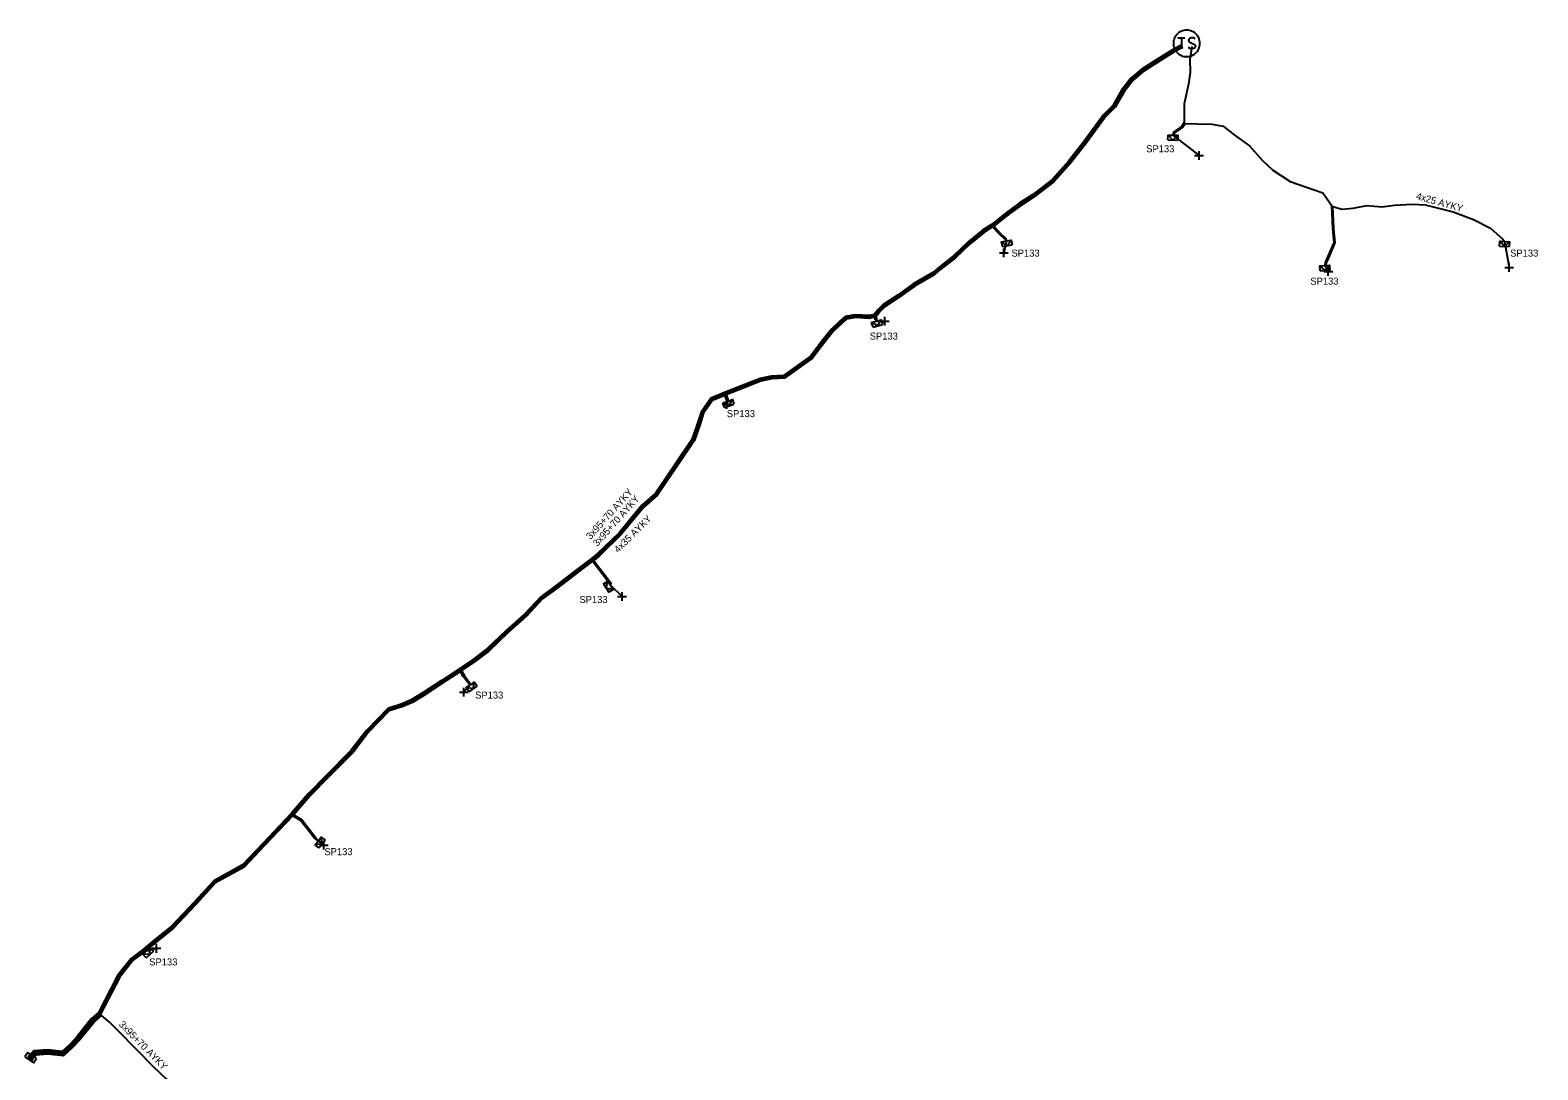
# Model space of a CAD drawing. Extents: x -763093 to -760976, y -1155572 to -1152009.
# Drawn here: x -762494.3 to -762279.4, y -1153497.5 to -1153349.3 of the extents above; entities that cross this region are included whole.
import ezdxf

# ---------------------------------------------------------------- set-up
doc = ezdxf.new("R2010")
doc.units = 0
for name, color, linetype in [('Vrstva 1', 7, 'Continuous'), ('Vrstva 25', 7, 'Continuous'), ('Vrstva 28', 7, 'Continuous'), ('Vrstva 31', 7, 'Continuous'), ('Vrstva 33', 7, 'Continuous'), ('Vrstva 34', 7, 'Continuous'), ('Vrstva 5', 7, 'Continuous'), ('Vrstva 59', 7, 'Continuous'), ('Vrstva 6', 7, 'Continuous'), ('Vrstva 8', 7, 'Continuous'), ('Vrstva 9', 7, 'Continuous')]:
    doc.layers.add(name, color=color, linetype=linetype)

# ---------------------------------------------------------------- blocks, each defined once
blk = doc.blocks.new('NN800')
at = {"layer": 'Vrstva 1'}
for points in [[(-0.44, 0.44), (0.44, -0.44)], [(-0.44, -0.44), (0.44, 0.44)]]:
    blk.add_lwpolyline(points, dxfattribs=at)
blk = doc.blocks.new('NN620')
at = {"layer": 'Vrstva 8'}
for points in [[(0.75, 0), (-0.75, 0)], [(-0.75, 0), (-0.75, -0.75)], [(0.75, -0.75), (0.75, 0)], [(-0.75, -0.75), (0.75, -0.75)], [(0.37, -0.18), (-0.38, -0.18)], [(-0.38, -0.18), (-0.38, -0.56)], [(-0.38, -0.56), (0.37, -0.56)], [(0.32, -0.23), (-0.33, -0.23)], [(-0.33, -0.23), (-0.33, -0.51)], [(-0.33, -0.51), (0.32, -0.51)], [(0.27, -0.27), (-0.28, -0.27)], [(-0.28, -0.27), (-0.28, -0.46)], [(-0.28, -0.46), (0.27, -0.46)], [(0.23, -0.32), (-0.23, -0.32)], [(-0.23, -0.32), (-0.23, -0.42)], [(-0.23, -0.42), (0.23, -0.42)], [(-0.19, -0.37), (0.19, -0.37)], [(0.23, -0.42), (0.23, -0.32)], [(0.27, -0.46), (0.27, -0.27)], [(0.32, -0.51), (0.32, -0.23)], [(0.37, -0.56), (0.37, -0.18)]]:
    blk.add_lwpolyline(points, dxfattribs=at)
blk = doc.blocks.new('NN630')
at = {"layer": 'Vrstva 9'}
for points in [[(0, -0.7), (-0.7, 0)], [(-0.7, -0.7), (-0.7, 0), (0.7, 0), (0.7, -0.7)], [(-0.7, -0.7), (0.7, -0.7)], [(0, -0.7), (0.7, 0)]]:
    blk.add_lwpolyline(points, dxfattribs=at)
blk = doc.blocks.new('NN610')
at = {"layer": 'Vrstva 6'}
for points in [[(1.88, 0), (1.87, 0.2), (1.84, 0.39), (1.79, 0.58), (1.72, 0.77), (1.63, 0.94), (1.52, 1.11), (1.4, 1.26), (1.26, 1.4), (1.1, 1.53), (0.94, 1.63), (0.76, 1.72), (0.58, 1.8), (0.19, 1.88), (0.19, 1.88), (-0.01, 1.89), (-0.21, 1.88), (-0.4, 1.85), (-0.59, 1.8), (-0.78, 1.72), (-0.95, 1.63), (-1.12, 1.53), (-1.27, 1.4), (-1.41, 1.26), (-1.54, 1.11), (-1.64, 0.94), (-1.73, 0.77), (-1.8, 0.58), (-1.86, 0.39), (-1.89, 0.2), (-1.9, 0), (-1.89, -0.2), (-1.86, -0.39), (-1.8, -0.58), (-1.73, -0.77), (-1.64, -0.95), (-1.54, -1.11), (-1.41, -1.27), (-1.27, -1.41), (-1.12, -1.53), (-0.95, -1.64), (-0.78, -1.73), (-0.59, -1.8), (-0.4, -1.85), (-0.21, -1.88), (-0.01, -1.89), (0.19, -1.88), (0.39, -1.85), (0.58, -1.8), (0.76, -1.73), (0.94, -1.64), (1.1, -1.53), (1.26, -1.41), (1.4, -1.27), (1.52, -1.11), (1.63, -0.95), (1.72, -0.77), (1.79, -0.58), (1.84, -0.39), (1.87, -0.2), (1.88, 0)], [(-1.27, 0.78), (-0.26, 0.78)], [(-0.76, 0.78), (-0.76, -0.79)], [(1.19, 0.66), (0.94, 0.78), (0.62, 0.78), (0.37, 0.66), (0.24, 0.47), (0.24, 0.4), (0.37, 0.22), (1.12, -0.16), (1.25, -0.32), (1.25, -0.48), (1.12, -0.67), (0.87, -0.79), (0.62, -0.79), (0.49, -0.73), (0.24, -0.6)]]:
    blk.add_lwpolyline(points, dxfattribs=at)

msp = doc.modelspace()

# ---------------------------------------------------------------- linework, layer by layer
at = {"layer": 'Vrstva 5'}
for points in [[(-762330.12, -1153351.35), (-762331.34, -1153351.98), (-762333.7, -1153353.46), (-762335.95, -1153354.89), (-762337.4, -1153356.12), (-762338.72, -1153357.82), (-762339.98, -1153360.02), (-762341.33, -1153361.34), (-762344.21, -1153365.26), (-762346.29, -1153367.93), (-762348.67, -1153370.61), (-762351.39, -1153372.7), (-762353.35, -1153373.95), (-762355.16, -1153375.27), (-762357.3, -1153376.95), (-762358.58, -1153377.79), (-762360.6, -1153379.45), (-762362.69, -1153381.44), (-762364.74, -1153383.04), (-762365.62, -1153383.83), (-762368.44, -1153385.44), (-762370.56, -1153386.98), (-762372.72, -1153388.38), (-762373.43, -1153389.1), (-762373.99, -1153389.8), (-762374.74, -1153389.95), (-762376.69, -1153389.85), (-762378.13, -1153390.1), (-762378.88, -1153390.77), (-762380.13, -1153391.96), (-762381.27, -1153393.36), (-762383.09, -1153395.75), (-762386.94, -1153398.48), (-762388.67, -1153398.59), (-762390.26, -1153398.92), (-762393.55, -1153400.23), (-762395.34, -1153400.93), (-762397.29, -1153401.74), (-762398.69, -1153403.71), (-762399.22, -1153405.45), (-762399.99, -1153407.61), (-762401.92, -1153410.45), (-762403.94, -1153413.45), (-762405.17, -1153415.28), (-762407.12, -1153416.99), (-762410.36, -1153420.91), (-762413.43, -1153423.89), (-762414.31, -1153424.6), (-762416.39, -1153426.17), (-762419.29, -1153428.41), (-762421.53, -1153430.05), (-762423.84, -1153432.54), (-762426.5, -1153434.89), (-762429.2, -1153437.48), (-762431.29, -1153439.05), (-762433.13, -1153440.29), (-762435.7, -1153441.98), (-762438.32, -1153443.72), (-762440, -1153444.75), (-762441.45, -1153445.35), (-762443.36, -1153445.99), (-762446.38, -1153449.1), (-762448.64, -1153452.03), (-762452.09, -1153455.48), (-762454.7, -1153458.13), (-762457.12, -1153460.97), (-762461.22, -1153465.25), (-762464.07, -1153468.29), (-762468.15, -1153470.53), (-762470.94, -1153473.59), (-762474.18, -1153476.99), (-762476.86, -1153479.16), (-762478.06, -1153480.2), (-762479.92, -1153481.6), (-762481.88, -1153484.05), (-762484.6, -1153489.33), (-762485.61, -1153490.21), (-762487.65, -1153492.75), (-762488.69, -1153493.87), (-762489.78, -1153494.87), (-762491.86, -1153494.64), (-762493.79, -1153494.81), (-762494.26, -1153495.37)], [(-762330.05, -1153351.54), (-762331.24, -1153352.15), (-762333.59, -1153353.63), (-762335.83, -1153355.05), (-762337.25, -1153356.26), (-762338.55, -1153357.93), (-762339.82, -1153360.14), (-762341.18, -1153361.47), (-762344.05, -1153365.38), (-762346.14, -1153368.06), (-762348.53, -1153370.76), (-762351.28, -1153372.86), (-762353.24, -1153374.12), (-762355.04, -1153375.43), (-762357.18, -1153377.11), (-762358.46, -1153377.95), (-762360.47, -1153379.6), (-762362.56, -1153381.59), (-762364.61, -1153383.19), (-762365.5, -1153383.99), (-762368.33, -1153385.61), (-762370.45, -1153387.14), (-762372.59, -1153388.54), (-762373.28, -1153389.23), (-762373.88, -1153389.98), (-762374.73, -1153390.15), (-762376.68, -1153390.05), (-762378.04, -1153390.29), (-762378.74, -1153390.92), (-762379.98, -1153392.1), (-762381.11, -1153393.48), (-762382.95, -1153395.9), (-762386.87, -1153398.68), (-762388.64, -1153398.79), (-762390.2, -1153399.11), (-762393.48, -1153400.42), (-762395.26, -1153401.12), (-762397.16, -1153401.9), (-762398.51, -1153403.8), (-762399.03, -1153405.51), (-762399.81, -1153407.7), (-762401.75, -1153410.56), (-762403.77, -1153413.56), (-762405.02, -1153415.41), (-762406.98, -1153417.13), (-762410.21, -1153421.05), (-762413.3, -1153424.04), (-762414.19, -1153424.76), (-762416.27, -1153426.33), (-762419.17, -1153428.57), (-762421.4, -1153430.2), (-762423.7, -1153432.68), (-762426.36, -1153435.04), (-762429.07, -1153437.63), (-762431.17, -1153439.21), (-762433.02, -1153440.46), (-762435.59, -1153442.15), (-762438.21, -1153443.89), (-762439.91, -1153444.93), (-762441.38, -1153445.54), (-762443.25, -1153446.16), (-762446.23, -1153449.23), (-762448.49, -1153452.16), (-762451.95, -1153455.62), (-762454.55, -1153458.27), (-762456.97, -1153461.1), (-762461.07, -1153465.39), (-762463.95, -1153468.45), (-762468.02, -1153470.69), (-762470.79, -1153473.73), (-762474.04, -1153477.14), (-762476.73, -1153479.31), (-762477.94, -1153480.36), (-762479.78, -1153481.74), (-762481.71, -1153484.16), (-762484.47, -1153489.48), (-762485.46, -1153490.35), (-762487.5, -1153492.88), (-762488.55, -1153494.01), (-762489.71, -1153495.08), (-762491.86, -1153494.84), (-762493.69, -1153495), (-762494.1, -1153495.49)], [(-762329.98, -1153351.73), (-762331.14, -1153352.32), (-762333.48, -1153353.8), (-762335.71, -1153355.21), (-762337.1, -1153356.4), (-762338.38, -1153358.04), (-762339.66, -1153360.26), (-762341.03, -1153361.6), (-762343.89, -1153365.5), (-762345.99, -1153368.19), (-762348.39, -1153370.91), (-762351.17, -1153373.02), (-762353.13, -1153374.29), (-762354.92, -1153375.59), (-762356.96, -1153377.19), (-762355.97, -1153378.24), (-762355.28, -1153378.9), (-762355.15, -1153379.31), (-762355.44, -1153379.02), (-762356.11, -1153378.38), (-762357.12, -1153377.31), (-762358.34, -1153378.11), (-762360.34, -1153379.75), (-762362.43, -1153381.74), (-762364.48, -1153383.34), (-762365.38, -1153384.15), (-762368.22, -1153385.78), (-762370.34, -1153387.3), (-762372.46, -1153388.7), (-762373.13, -1153389.36), (-762373.74, -1153390.13), (-762373.66, -1153390.45), (-762373.69, -1153390.75), (-762373.86, -1153390.5), (-762373.93, -1153390.19), (-762374.72, -1153390.35), (-762376.67, -1153390.25), (-762377.95, -1153390.48), (-762378.6, -1153391.07), (-762379.83, -1153392.24), (-762380.95, -1153393.6), (-762382.81, -1153396.05), (-762386.8, -1153398.88), (-762388.61, -1153398.99), (-762390.14, -1153399.3), (-762393.41, -1153400.61), (-762395.1, -1153401.27), (-762394.88, -1153401.86), (-762394.88, -1153402.16), (-762395.07, -1153401.92), (-762395.28, -1153401.35), (-762397.03, -1153402.06), (-762398.33, -1153403.89), (-762398.84, -1153405.57), (-762399.63, -1153407.79), (-762401.58, -1153410.67), (-762403.6, -1153413.67), (-762404.87, -1153415.54), (-762406.84, -1153417.27), (-762410.06, -1153421.19), (-762413.17, -1153424.19), (-762413.99, -1153424.86), (-762413.11, -1153426.03), (-762411.54, -1153428.08), (-762411.61, -1153428.41), (-762411.74, -1153428.16), (-762413.27, -1153426.15), (-762414.15, -1153424.98), (-762416.15, -1153426.49), (-762419.05, -1153428.73), (-762421.27, -1153430.35), (-762423.56, -1153432.82), (-762426.22, -1153435.19), (-762428.94, -1153437.78), (-762431.05, -1153439.37), (-762432.84, -1153440.58), (-762432.42, -1153441.3), (-762431.74, -1153442.22), (-762431.58, -1153442.61), (-762431.9, -1153442.33), (-762432.58, -1153441.4), (-762433, -1153440.69), (-762435.48, -1153442.32), (-762438.1, -1153444.06), (-762439.82, -1153445.11), (-762441.31, -1153445.73), (-762443.14, -1153446.33), (-762446.08, -1153449.36), (-762448.34, -1153452.29), (-762451.81, -1153455.76), (-762454.4, -1153458.41), (-762456.73, -1153461.13), (-762455.66, -1153461.77), (-762453.7, -1153464.27), (-762453.27, -1153464.86), (-762453.86, -1153464.41), (-762455.8, -1153461.93), (-762456.87, -1153461.28), (-762460.92, -1153465.53), (-762463.83, -1153468.61), (-762467.89, -1153470.85), (-762470.64, -1153473.87), (-762473.9, -1153477.29), (-762476.6, -1153479.46), (-762477.68, -1153480.4), (-762477.73, -1153480.53), (-762477.89, -1153480.57), (-762479.64, -1153481.88), (-762481.54, -1153484.27), (-762484.33, -1153489.64), (-762485.32, -1153490.49), (-762487.34, -1153493.02), (-762488.41, -1153494.15), (-762489.65, -1153495.28), (-762491.86, -1153495.04), (-762493.59, -1153495.2), (-762493.93, -1153495.6)], [(-762328.71, -1153351.61), (-762329.01, -1153353.46), (-762328.95, -1153355.3), (-762329.21, -1153356.96), (-762329.82, -1153359.76), (-762329.8, -1153362.42), (-762330.21, -1153363.01), (-762331.34, -1153363.83), (-762331.41, -1153364.23), (-762331.18, -1153363.97), (-762330.07, -1153363.15), (-762329.68, -1153362.59), (-762327.89, -1153362.64), (-762325.81, -1153362.65), (-762324.25, -1153362.96), (-762322.68, -1153364.17), (-762320.48, -1153365.77), (-762318.64, -1153367.83), (-762317.18, -1153369.21), (-762314.72, -1153370.85), (-762311.13, -1153372.07), (-762310.06, -1153372.47), (-762308.81, -1153374.21), (-762308.65, -1153377.54), (-762308.49, -1153379.55), (-762309.42, -1153381.74), (-762309.7, -1153382.39), (-762309.77, -1153382.82), (-762309.51, -1153382.46), (-762309.24, -1153381.82), (-762308.29, -1153379.59), (-762308.45, -1153377.52), (-762308.6, -1153374.39), (-762307.32, -1153374.78), (-762305.71, -1153374.66), (-762303.77, -1153374.27), (-762301.57, -1153374.44), (-762299.82, -1153374.23), (-762297.3, -1153374.09), (-762295.43, -1153374.15), (-762291.45, -1153375.17), (-762288.55, -1153376.24), (-762286.15, -1153377.49), (-762284.39, -1153379.08), (-762284.12, -1153379.39)], [(-762464.43, -1153507.8), (-762464.15, -1153508.17), (-762463.38, -1153508.19), (-762462.41, -1153507.98), (-762462.21, -1153507.59), (-762463.97, -1153506.05), (-762465.68, -1153503.98), (-762467.74, -1153502.5), (-762469.54, -1153500.75), (-762471.01, -1153499.86), (-762472.26, -1153499.55), (-762473.62, -1153499.51), (-762474.85, -1153498.89), (-762476.72, -1153497.11), (-762481.7, -1153492.02), (-762483.08, -1153490.65), (-762484.17, -1153489.75), (-762485.17, -1153490.63), (-762487.19, -1153493.15), (-762488.27, -1153494.29), (-762489.58, -1153495.49), (-762491.86, -1153495.24), (-762493.49, -1153495.39), (-762493.76, -1153495.71)]]:
    msp.add_lwpolyline(points, dxfattribs=at)
at = {"layer": 'Vrstva 59'}
for points in [[(-762331.41, -1153364.23), (-762327.69, -1153367.13)], [(-762355.15, -1153379.31), (-762355.52, -1153381)], [(-762284.12, -1153379.39), (-762283.48, -1153383.08)], [(-762309.77, -1153382.82), (-762309.26, -1153383.67)], [(-762373.69, -1153390.75), (-762372.47, -1153390.77)], [(-762394.88, -1153402.16), (-762395.03, -1153402.64)], [(-762411.61, -1153428.41), (-762409.95, -1153430.02)], [(-762431.58, -1153442.61), (-762432.49, -1153443.66)], [(-762453.27, -1153464.86), (-762452.48, -1153465.48)], [(-762477.73, -1153480.53), (-762476.31, -1153480.17)]]:
    msp.add_lwpolyline(points, dxfattribs=at)

# ---------------------------------------------------------------- block references
at = {"layer": 'Vrstva 25'}
msp.add_blockref('NN610', (-762329.45, -1153351.15), dxfattribs=at)
at = {"layer": 'Vrstva 28', "rotation": 145.65075367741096}
msp.add_blockref('NN620', (-762494.47, -1153496.08), dxfattribs=at)
at = {"layer": 'Vrstva 31'}
for p, rotation in [((-762331.41, -1153364.23), -1.4566135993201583), ((-762355.15, -1153379.31), 9.36938597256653), ((-762284.12, -1153379.39), -2.878369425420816), ((-762309.77, -1153382.82), 3.96465549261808), ((-762373.69, -1153390.75), 16.222263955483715), ((-762394.88, -1153402.16), 18.721816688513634), ((-762411.61, -1153428.41), -57.127924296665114), ((-762431.58, -1153442.61), 34.57928883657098), ((-762453.27, -1153464.86), 51.946627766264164), ((-762477.73, -1153480.53), 41.073605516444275)]:
    msp.add_blockref('NN630', p, dxfattribs=dict(at, rotation=rotation))
at = {"layer": 'Vrstva 34'}
for p, rotation in [((-762327.69, -1153367.13), 44.99999995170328), ((-762355.52, -1153381), 45), ((-762309.26, -1153383.67), 45), ((-762283.48, -1153383.08), 45), ((-762372.47, -1153390.77), 44.99999995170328), ((-762395.03, -1153402.64), 45), ((-762409.95, -1153430.02), 45), ((-762432.49, -1153443.66), 45), ((-762452.48, -1153465.48), 45), ((-762476.31, -1153480.17), 45)]:
    msp.add_blockref('NN800', p, dxfattribs=dict(at, rotation=rotation))

# ---------------------------------------------------------------- texts
at = {"layer": 'Vrstva 33'}
for p in [(-762335.22, -1153366.67), (-762354.43, -1153381.55), (-762283.34, -1153381.55), (-762311.82, -1153385.55), (-762374.64, -1153393.38), (-762395.01, -1153404.44), (-762416.02, -1153430.94), (-762430.89, -1153444.56), (-762452.38, -1153466.89), (-762477.35, -1153482.61)]:
    msp.add_text('SP133', height=1, dxfattribs=at).set_placement(p)
at = {"layer": 'Vrstva 6'}
for s, rotation, p in [('4x25 AYKY', 344.219, (-762296.82, -1153373.34)), ('3x95+70 AYKY', 48.026, (-762414.44, -1153421.96)), ('3x95+70 AYKY', 48.355, (-762413.46, -1153422.95)), ('4x35 AYKY', 44.88, (-762410.5, -1153423.85)), ('3x95+70 AYKY', 314.654, (-762481.77, -1153491.12))]:
    msp.add_text(s, height=1, rotation=rotation, dxfattribs=at).set_placement(p)

doc.saveas('drawing.dxf')
